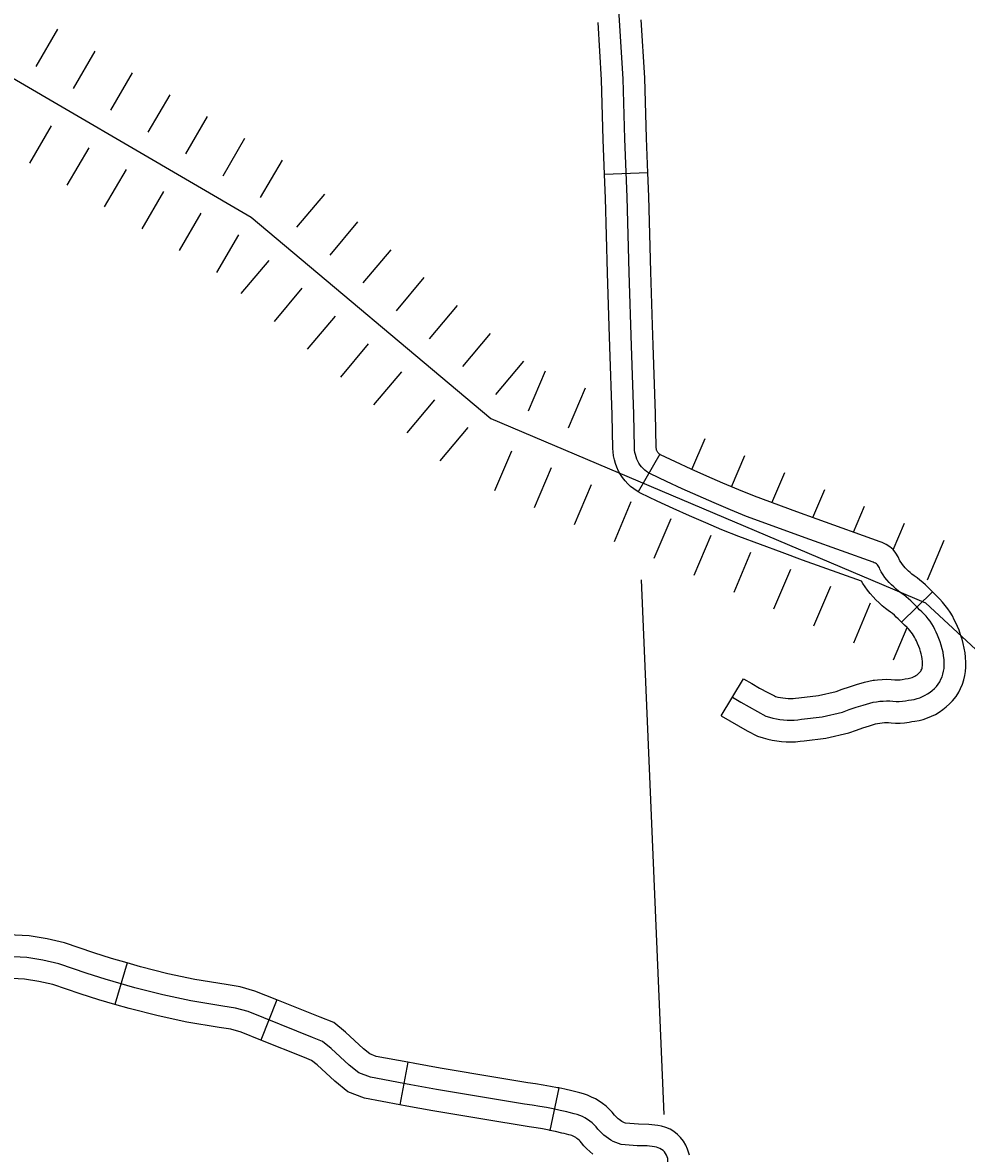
# Model space of a CAD drawing. Extents: x -19 to 366, y -4 to 359.
# Drawn here: x 162.694 to 163.312, y 180.299 to 181.04 of the extents above; entities that cross this region are included whole.
import ezdxf

# ---------------------------------------------------------------- set-up
doc = ezdxf.new("R2010")
doc.units = 0
for name, color, linetype in [('R_Axis', 7, 'Continuous'), ('R_Proposed Const Limits', 7, 'Continuous'), ('R_ROW Annot', 7, 'Continuous'), ('Sheet Fence', 7, 'Continuous'), ('T_Indications', 7, 'Continuous')]:
    doc.layers.add(name, color=color, linetype=linetype)

msp = doc.modelspace()

# ---------------------------------------------------------------- linework, layer by layer
at = {"layer": 'R_Axis'}
msp.add_lwpolyline([(163.09916, 180.67481), (163.11404, 180.32406)], dxfattribs=at)
at = {"layer": 'R_Proposed Const Limits'}
for p, q in [((162.70234, 181.0114), (162.71664, 181.03594)), ((162.70234, 181.0114), (162.71664, 181.03594)), ((162.72688, 180.99709), (162.74119, 181.02163)), ((162.75142, 180.98278), (162.76573, 181.00732)), ((162.77597, 180.96847), (162.79027, 180.99302)), ((162.77597, 180.96847), (162.79027, 180.99302)), ((162.80051, 180.95417), (162.81482, 180.97871)), ((162.69826, 180.948), (162.71257, 180.97255)), ((162.82505, 180.93986), (162.83936, 180.9644)), ((162.72281, 180.9337), (162.73711, 180.95824)), ((162.84959, 180.92555), (162.8639, 180.95009)), ((162.84959, 180.92555), (162.8639, 180.95009)), ((162.74735, 180.91939), (162.76166, 180.94393)), ((162.74735, 180.91939), (162.76166, 180.94393)), ((162.77189, 180.90508), (162.7862, 180.92962)), ((162.87345, 180.90606), (162.89173, 180.92781)), ((162.79644, 180.89077), (162.81074, 180.91532)), ((162.89521, 180.88779), (162.91348, 180.90954)), ((162.82098, 180.87646), (162.83529, 180.90101)), ((162.82098, 180.87646), (162.83529, 180.90101)), ((162.91696, 180.86952), (162.93523, 180.89127)), ((162.91696, 180.86952), (162.93523, 180.89127)), ((162.83691, 180.86255), (162.85518, 180.88431)), ((162.93872, 180.85125), (162.95699, 180.873)), ((162.85866, 180.84428), (162.87694, 180.86604)), ((162.88042, 180.82601), (162.89869, 180.84776)), ((162.88042, 180.82601), (162.89869, 180.84776)), ((162.96047, 180.83297), (162.97874, 180.85473)), ((162.98222, 180.8147), (163.00049, 180.83645)), ((162.98222, 180.8147), (163.00049, 180.83645)), ((162.90217, 180.80774), (162.92044, 180.82949)), ((163.00398, 180.79643), (163.02225, 180.81818)), ((162.92392, 180.78947), (162.9422, 180.81122)), ((163.02537, 180.78563), (163.03647, 180.81179)), ((163.05153, 180.77454), (163.06262, 180.80069)), ((163.05153, 180.77454), (163.06262, 180.80069)), ((162.94568, 180.77119), (162.96395, 180.79295)), ((162.94568, 180.77119), (162.96395, 180.79295)), ((162.96743, 180.75292), (162.9857, 180.77468)), ((163.13252, 180.74722), (163.14108, 180.76741)), ((163.00318, 180.73333), (163.01428, 180.75948)), ((163.15851, 180.73575), (163.16723, 180.75631)), ((163.02934, 180.72223), (163.04043, 180.74838)), ((163.02934, 180.72223), (163.04043, 180.74838)), ((163.18497, 180.72537), (163.19339, 180.74522)), ((163.05549, 180.71114), (163.06659, 180.73729)), ((163.21167, 180.71558), (163.21954, 180.73412)), ((163.08164, 180.70004), (163.09274, 180.72619)), ((163.23845, 180.70596), (163.24569, 180.72303)), ((163.1078, 180.68895), (163.11889, 180.7151)), ((163.1078, 180.68895), (163.11889, 180.7151)), ((163.26445, 180.69449), (163.27185, 180.71193)), ((163.13395, 180.67785), (163.14504, 180.704)), ((163.2869, 180.67468), (163.298, 180.70084)), ((163.2869, 180.67468), (163.298, 180.70084)), ((163.1601, 180.66676), (163.1712, 180.69291)), ((163.18626, 180.65566), (163.19735, 180.68181)), ((163.18626, 180.65566), (163.19735, 180.68181)), ((163.21241, 180.64457), (163.2235, 180.67072)), ((163.23856, 180.63347), (163.24966, 180.65962)), ((163.26471, 180.62238), (163.27367, 180.64348))]:
    msp.add_line(p, q, dxfattribs=at)
msp.add_lwpolyline([(162.64627, 181.02764), (162.84354, 180.91264), (163.0006, 180.78071), (163.28572, 180.65976), (163.65376, 180.31839), (163.6797, 180.21477)], dxfattribs=at)
at = {"layer": 'R_ROW Annot'}
for p, q in [((162.76214, 180.42347), (162.75412, 180.39621)), ((162.8603, 180.3993), (162.84971, 180.37294)), ((162.94622, 180.35833), (162.94102, 180.3304)), ((163.04511, 180.34147), (163.03927, 180.31367))]:
    msp.add_line(p, q, dxfattribs=at)
for points in [[(162.76214, 180.42347), (162.7519, 180.42648), (162.74022, 180.43014), (162.72113, 180.43668), (162.70959, 180.4392), (162.69793, 180.44118), (162.67478, 180.44233), (162.67207, 180.44244), (162.66968, 180.44262), (162.6673, 180.44288), (162.665, 180.44321), (162.66336, 180.44352)], [(163.06697, 180.31862), (163.0655, 180.31979), (163.06392, 180.32086), (163.06231, 180.32183), (163.06062, 180.32269), (163.0589, 180.32344), (163.05713, 180.32407), (163.05531, 180.32458), (163.05207, 180.32537), (163.05042, 180.32576), (163.04601, 180.32677), (163.04158, 180.3277), (163.03715, 180.32856), (163.03269, 180.32934), (163.02772, 180.33012), (163.02273, 180.33081), (163.00293, 180.33411), (162.96497, 180.34041), (162.9482, 180.34351), (162.9216, 180.34847), (162.91398, 180.35135), (162.90772, 180.35653), (162.89596, 180.36743), (162.89033, 180.37201), (162.88357, 180.37465), (162.84138, 180.39159), (162.83319, 180.39387), (162.82479, 180.39521), (162.80385, 180.39857), (162.78559, 180.40257), (162.76708, 180.40721), (162.74777, 180.41289), (162.7358, 180.41664), (162.7173, 180.42298), (162.70688, 180.42526), (162.69639, 180.42703), (162.67414, 180.42814)], [(162.8603, 180.3993), (162.84595, 180.40507), (162.83622, 180.40777), (162.82703, 180.40924), (162.8065, 180.41253), (162.78884, 180.4164), (162.77081, 180.42091), (162.76214, 180.42347)], [(162.75412, 180.39621), (162.74364, 180.3993), (162.73137, 180.40314), (162.71347, 180.40928), (162.70418, 180.41131), (162.69484, 180.41289), (162.6735, 180.41395), (162.67042, 180.41408), (162.66707, 180.41433), (162.66375, 180.41469), (162.66034, 180.41518), (162.65807, 180.41561)], [(162.84971, 180.37294), (162.83682, 180.37812), (162.83016, 180.37997), (162.82255, 180.38118), (162.8012, 180.38461), (162.78235, 180.38874), (162.76335, 180.3935), (162.75412, 180.39621)], [(162.94622, 180.35833), (162.92544, 180.36221), (162.92121, 180.3638), (162.91708, 180.36722), (162.90527, 180.37816), (162.89756, 180.38443), (162.8888, 180.38785), (162.8603, 180.3993)], [(162.94102, 180.3304), (162.91776, 180.33474), (162.90675, 180.3389), (162.89836, 180.34584), (162.88664, 180.3567), (162.88309, 180.35959), (162.87834, 180.36144), (162.84971, 180.37294)], [(163.04511, 180.34147), (163.04439, 180.34162), (163.03973, 180.34252), (163.03502, 180.34336), (163.0298, 180.34417), (163.02488, 180.34486), (163.00526, 180.34812), (162.96742, 180.3544), (162.95079, 180.35748), (162.94622, 180.35833)], [(163.13086, 180.29747), (163.12964, 180.3014), (163.12846, 180.30402), (163.12696, 180.30657), (163.12508, 180.30898), (163.12299, 180.31106), (163.12066, 180.31289), (163.11811, 180.31442), (163.11538, 180.31564), (163.11251, 180.31651), (163.11005, 180.31695), (163.10425, 180.31762), (163.09737, 180.31781), (163.0889, 180.31842), (163.08822, 180.31869), (163.08733, 180.31911), (163.08649, 180.31957), (163.08559, 180.32014), (163.08477, 180.32072), (163.08404, 180.32131), (163.08328, 180.32201), (163.08259, 180.32272), (163.08174, 180.32372), (163.08024, 180.32551), (163.07826, 180.32755), (163.07619, 180.32944), (163.07392, 180.33124), (163.07159, 180.33283), (163.06919, 180.33427), (163.06667, 180.33555), (163.06411, 180.33666), (163.06144, 180.33761), (163.05891, 180.33832), (163.05539, 180.33918), (163.05365, 180.33959), (163.04905, 180.34064), (163.04511, 180.34147)], [(163.03927, 180.31367), (163.03877, 180.31377), (163.03456, 180.31459), (163.03037, 180.31533), (163.02565, 180.31606), (163.02058, 180.31677), (163.0006, 180.3201), (162.96251, 180.32642), (162.94561, 180.32955), (162.94102, 180.3304)], [(163.06758, 180.29807), (163.06545, 180.29982), (163.06348, 180.30162), (163.06159, 180.30357), (163.06003, 180.30538), (163.05912, 180.30648), (163.05847, 180.30715), (163.05776, 180.3078), (163.05707, 180.30834), (163.05626, 180.3089), (163.05542, 180.3094), (163.05458, 180.30983), (163.05369, 180.31021), (163.05281, 180.31053), (163.05171, 180.31084), (163.04874, 180.31156), (163.04719, 180.31193), (163.04297, 180.31289), (163.03927, 180.31367)], [(163.08604, 180.30438), (163.08429, 180.30497), (163.08256, 180.30565), (163.08088, 180.30644), (163.07927, 180.30733), (163.0777, 180.30832), (163.07618, 180.30939), (163.07475, 180.31056), (163.07338, 180.31181), (163.07209, 180.31314), (163.07088, 180.31455), (163.06968, 180.31599), (163.06836, 180.31735), (163.06697, 180.31862)], [(163.11646, 180.26661), (163.11668, 180.27433), (163.11675, 180.28223), (163.11682, 180.28855), (163.11669, 180.29518), (163.11633, 180.29637), (163.11582, 180.2975), (163.1152, 180.29856), (163.11443, 180.29953), (163.11356, 180.30041), (163.11259, 180.30117), (163.11152, 180.30181), (163.1104, 180.30231), (163.1092, 180.30267), (163.10799, 180.30289), (163.10323, 180.30344), (163.09667, 180.30362), (163.08604, 180.30438)]]:
    msp.add_lwpolyline(points, dxfattribs=at)
at = {"layer": 'Sheet Fence'}
for points in [[(168.79024, 2.24423), (168.56072, 10.86154), (168.3304, 19.47898), (168.09927, 28.09654), (167.86734, 36.71424), (167.63461, 45.33207), (167.40109, 53.95003), (167.16676, 62.56812), (166.93164, 71.18634), (166.69573, 79.80469), (166.45902, 88.42317), (166.22151, 97.04178), (165.98322, 105.66053), (165.74413, 114.27941), (165.50426, 122.89842), (165.26359, 131.51756), (165.02214, 140.13684), (164.7799, 148.75625), (164.53687, 157.3758), (164.29307, 165.99547), (164.04847, 174.61528), (163.8031, 183.23523), (163.55694, 191.85531), (163.31001, 200.47553), (163.06229, 209.09588), (162.8138, 217.71636), (162.56453, 226.33698), (162.31449, 234.95774), (162.06367, 243.57863), (161.81208, 252.19966), (161.55972, 260.82082), (161.30659, 269.44212), (161.05269, 278.06356), (160.79802, 286.68514), (160.54258, 295.30685), (160.28638, 303.9287), (160.02941, 312.55068), (159.77168, 321.1728), (159.51318, 329.79507), (159.25393, 338.41747), (158.99391, 347.04)], [(0, 180.89994), (7.12284, 180.90436), (14.24566, 180.9176), (21.36847, 180.93968), (28.49124, 180.97058), (35.61397, 181.01031), (42.73664, 181.05888), (49.85925, 181.11627), (56.98178, 181.18249), (64.10422, 181.25754), (71.22656, 181.34142), (78.3488, 181.43413), (85.47091, 181.53567), (92.5929, 181.64603), (99.71474, 181.76523), (106.83643, 181.89325), (113.95795, 182.0301), (121.0793, 182.17578), (128.20046, 182.33029), (135.32143, 182.49362), (142.44218, 182.66579), (149.56272, 182.84677), (156.68303, 183.03659), (163.8031, 183.23523), (170.92291, 183.4427), (178.04247, 183.65899), (185.16175, 183.88411), (192.28074, 184.11805), (199.39944, 184.36082), (206.51784, 184.61242), (213.63591, 184.87283), (220.75366, 185.14207), (227.87107, 185.42014), (234.98813, 185.70702), (242.10483, 186.00273), (249.22115, 186.30726), (256.33709, 186.62061), (263.45264, 186.94279), (270.56779, 187.27378), (277.68251, 187.61359), (284.79682, 187.96222), (291.91068, 188.31967), (299.02409, 188.68594), (306.13705, 189.06103), (313.24954, 189.44494), (320.36154, 189.83766), (327.47305, 190.23919), (334.58406, 190.64954), (341.69455, 191.06871)], [(0, 172.2839), (7.1335, 172.2883), (14.26699, 172.30153), (21.40046, 172.32356), (28.53389, 172.35442), (35.66729, 172.39408), (42.80062, 172.44256), (49.9339, 172.49986), (57.06709, 172.56597), (64.2002, 172.6409), (71.33321, 172.72464), (78.46611, 172.81719), (85.59889, 172.91856), (92.73155, 173.02874), (99.86406, 173.14774), (106.99641, 173.27555), (114.12861, 173.41217), (121.26063, 173.5576), (128.39246, 173.71185), (135.5241, 173.87492), (142.65553, 174.04679), (149.78674, 174.22748), (156.91773, 174.41697), (164.04847, 174.61528), (171.17897, 174.82241), (178.3092, 175.03834), (185.43916, 175.26308), (192.56884, 175.49664), (199.69822, 175.739), (206.8273, 175.99017), (213.95607, 176.25015), (221.0845, 176.51895), (228.2126, 176.79655), (235.34035, 177.08295), (242.46774, 177.37817), (249.59476, 177.68219), (256.7214, 177.99502), (263.84765, 178.31666), (270.97349, 178.6471), (278.09893, 178.98634), (285.22393, 179.33439), (292.3485, 179.69125), (299.47263, 180.05691), (306.59629, 180.43137), (313.71949, 180.81463), (320.84221, 181.2067), (327.96444, 181.60757), (335.08617, 182.01724), (342.20739, 182.4357)]]:
    msp.add_spline(points, degree=3, dxfattribs=at)
at = {"layer": 'T_Indications'}
for p, q in [((163.10357, 180.94184), (163.07518, 180.94075)), ((163.11147, 180.75711), (163.09732, 180.73247)), ((163.2903, 180.66686), (163.27, 180.64699)), ((163.15177, 180.58557), (163.16639, 180.60993))]:
    msp.add_line(p, q, dxfattribs=at)
for points in [[(163.26434, 180.59509), (163.2664, 180.59498), (163.26846, 180.595), (163.27051, 180.59515), (163.27257, 180.59542), (163.27459, 180.59582), (163.27648, 180.59604), (163.27834, 180.59639), (163.28017, 180.59687), (163.28198, 180.59748), (163.28373, 180.5982), (163.28544, 180.59905), (163.28707, 180.60001), (163.28862, 180.60109), (163.29012, 180.60227), (163.29153, 180.60355), (163.29284, 180.60492), (163.29405, 180.60638), (163.29498, 180.60795), (163.2958, 180.60958), (163.29651, 180.61126), (163.29708, 180.613), (163.2975, 180.61477), (163.2978, 180.61657), (163.29796, 180.61826), (163.298, 180.62022), (163.29781, 180.62258), (163.29753, 180.62494), (163.29715, 180.62728), (163.29663, 180.6296), (163.29602, 180.63189), (163.29529, 180.63415), (163.29446, 180.63637), (163.29352, 180.63854), (163.29273, 180.64045), (163.29185, 180.64231), (163.29089, 180.64413), (163.28982, 180.6459), (163.28868, 180.64761), (163.28745, 180.64926), (163.28615, 180.65085), (163.28477, 180.65237), (163.28331, 180.65382), (163.2818, 180.65519), (163.28041, 180.65666), (163.27899, 180.65811), (163.27755, 180.65952), (163.27607, 180.66091), (163.27453, 180.66226), (163.27298, 180.66358), (163.2714, 180.66485), (163.26978, 180.66609), (163.26806, 180.66734), (163.26641, 180.66868), (163.2648, 180.67009), (163.26327, 180.67157), (163.2618, 180.67312), (163.2604, 180.67473), (163.2591, 180.67641), (163.25786, 180.67815), (163.25669, 180.67994), (163.25562, 180.68178), (163.25541, 180.68258), (163.25508, 180.68333), (163.25465, 180.68403), (163.25414, 180.68466), (163.25351, 180.68521), (163.25283, 180.68567), (163.25208, 180.68602), (163.25132, 180.68627), (163.20976, 180.70115), (163.16832, 180.71635), (163.1577, 180.72072), (163.14714, 180.72521), (163.13661, 180.7298), (163.12614, 180.73451), (163.11572, 180.73932), (163.10534, 180.74425), (163.10404, 180.74499), (163.10279, 180.74584), (163.10162, 180.74678), (163.10053, 180.74781), (163.0995, 180.74892), (163.09856, 180.75011), (163.09774, 180.75136), (163.09699, 180.75268), (163.09636, 180.75404), (163.09585, 180.75545), (163.09542, 180.7569), (163.09512, 180.75838), (163.09493, 180.75987), (163.09486, 180.76138), (163.09432, 180.78348), (163.09288, 180.82819), (163.09125, 180.87649), (163.08997, 180.9257), (163.0885, 180.96414), (163.08747, 181.00343), (163.08461, 181.0486)], [(163.10357, 180.94184), (163.1027, 180.9646), (163.10166, 181.00406), (163.09926, 181.04209)], [(163.07518, 180.94075), (163.0743, 180.96369), (163.07328, 181.00279), (163.0709, 181.04029)], [(163.07824, 180.84087), (163.07705, 180.87607), (163.07578, 180.92524), (163.07518, 180.94075)], [(163.10663, 180.84182), (163.10545, 180.87692), (163.10417, 180.92615), (163.10357, 180.94184)], [(163.09732, 180.73247), (163.09652, 180.73293), (163.09433, 180.73441), (163.09229, 180.73606), (163.09044, 180.73779), (163.08869, 180.73969), (163.08702, 180.74181), (163.08562, 180.74395), (163.08436, 180.74616), (163.08322, 180.74861), (163.08234, 180.75102), (163.08163, 180.75348), (163.08109, 180.75606), (163.08077, 180.75867), (163.08067, 180.76088), (163.08013, 180.78308), (163.07868, 180.82772), (163.07824, 180.84087)], [(163.11157, 180.75705), (163.11124, 180.75727), (163.11095, 180.75751), (163.11061, 180.75783), (163.11031, 180.75815), (163.11011, 180.75841), (163.10987, 180.75877), (163.10963, 180.75919), (163.1095, 180.75947), (163.10935, 180.75988), (163.10922, 180.76033), (163.10915, 180.76069), (163.1091, 180.76108), (163.10906, 180.76188), (163.10852, 180.78389), (163.10707, 180.82866), (163.10663, 180.84182)], [(163.20139, 180.71935), (163.17347, 180.72959), (163.16318, 180.73383), (163.15276, 180.73826), (163.14236, 180.74279), (163.13203, 180.74744), (163.12174, 180.75219), (163.11194, 180.75684), (163.11147, 180.75711)], [(163.19161, 180.69268), (163.16317, 180.70311), (163.15221, 180.70762), (163.14152, 180.71216), (163.13086, 180.71682), (163.12025, 180.72159), (163.1097, 180.72646), (163.09875, 180.73165), (163.09732, 180.73247)], [(163.2903, 180.66686), (163.28905, 180.66814), (163.28738, 180.66978), (163.28561, 180.67143), (163.28382, 180.67301), (163.28203, 180.67453), (163.28017, 180.67603), (163.27827, 180.67747), (163.27672, 180.67861), (163.27557, 180.67954), (163.27443, 180.68054), (163.27336, 180.68157), (163.27233, 180.68265), (163.27139, 180.68375), (163.27049, 180.6849), (163.2696, 180.68614), (163.26884, 180.68732), (163.26771, 180.68989), (163.26629, 180.69223), (163.26438, 180.69458), (163.26218, 180.69649), (163.2599, 180.69803), (163.25734, 180.69925), (163.25589, 180.69972), (163.2146, 180.7145), (163.20139, 180.71935)], [(163.27, 180.64699), (163.26893, 180.64808), (163.26772, 180.64927), (163.26652, 180.65039), (163.26525, 180.65151), (163.26393, 180.65263), (163.26263, 180.65367), (163.26128, 180.6547), (163.2594, 180.65608), (163.25725, 180.65782), (163.25518, 180.65964), (163.25318, 180.66157), (163.25127, 180.66358), (163.24942, 180.66572), (163.2477, 180.66793), (163.24612, 180.67015), (163.2446, 180.67249), (163.24379, 180.67388), (163.20492, 180.68779), (163.19161, 180.69268)], [(163.2558, 180.58082), (163.25718, 180.581), (163.25867, 180.58111), (163.26019, 180.58116), (163.26135, 180.58114), (163.26315, 180.58093), (163.2661, 180.58077), (163.26902, 180.5808), (163.27195, 180.58101), (163.27487, 180.5814), (163.27679, 180.58177), (163.27864, 180.58199), (163.28146, 180.58252), (163.28423, 180.58325), (163.28696, 180.58416), (163.28962, 180.58527), (163.29223, 180.58656), (163.29473, 180.58804), (163.29705, 180.58965), (163.2993, 180.59142), (163.30147, 180.59338), (163.30346, 180.59548), (163.3057, 180.59818), (163.30743, 180.60111), (163.3087, 180.60361), (163.30984, 180.60631), (163.31076, 180.60916), (163.31143, 180.61196), (163.31189, 180.61471), (163.31215, 180.61744), (163.31221, 180.62065), (163.31195, 180.624), (163.31159, 180.62692), (163.3111, 180.62997), (163.31043, 180.63299), (163.30964, 180.63592), (163.30871, 180.63881), (163.30765, 180.64167), (163.3066, 180.64409), (163.30572, 180.64622), (163.30456, 180.64865), (163.30327, 180.65112), (163.30181, 180.65352), (163.30029, 180.65581), (163.29863, 180.65802), (163.29692, 180.66012), (163.29505, 180.66219), (163.29308, 180.66413), (163.29174, 180.66535), (163.29064, 180.66652), (163.2903, 180.66686)], [(163.25222, 180.609), (163.25429, 180.60927), (163.25715, 180.60949), (163.26003, 180.60957), (163.26323, 180.60951), (163.26552, 180.60925), (163.2667, 180.60919), (163.26789, 180.6092), (163.26908, 180.60928), (163.27026, 180.60944), (163.27239, 180.60986), (163.27432, 180.61009), (163.27522, 180.61026), (163.27611, 180.61049), (163.27699, 180.61079), (163.27784, 180.61114), (163.27865, 180.61154), (163.27941, 180.61199), (163.28019, 180.61253), (163.28095, 180.61312), (163.2816, 180.61371), (163.28222, 180.61437), (163.2824, 180.61459), (163.28252, 180.61479), (163.2829, 180.61554), (163.28319, 180.61621), (163.28339, 180.61684), (163.28357, 180.61759), (163.28371, 180.61844), (163.28377, 180.61908), (163.28378, 180.61978), (163.28367, 180.62117), (163.28346, 180.62296), (163.28319, 180.6246), (163.28283, 180.62621), (163.28239, 180.62787), (163.28186, 180.62949), (163.28128, 180.63107), (163.28044, 180.63299), (163.27975, 180.63468), (163.27913, 180.63597), (163.27851, 180.63715), (163.27783, 180.63828), (163.27707, 180.63942), (163.27626, 180.64051), (163.27537, 180.64159), (163.2745, 180.64256), (163.27354, 180.64351), (163.27186, 180.64503), (163.27018, 180.64681), (163.27, 180.64699)], [(163.16639, 180.60993), (163.17167, 180.60676), (163.1769, 180.60377), (163.18216, 180.60088), (163.18654, 180.5986), (163.18732, 180.59835), (163.18893, 180.59792), (163.19055, 180.59756), (163.19221, 180.59729), (163.19385, 180.5971), (163.1955, 180.59698), (163.19718, 180.59695), (163.19884, 180.597), (163.20051, 180.59713), (163.20259, 180.5974), (163.21546, 180.59886), (163.22714, 180.60164), (163.23095, 180.60304), (163.23573, 180.60468), (163.24051, 180.60621), (163.24567, 180.60774), (163.2486, 180.6084), (163.25141, 180.6089), (163.25223, 180.609)], [(163.15908, 180.59775), (163.16448, 180.59451), (163.16995, 180.59138), (163.17547, 180.58836), (163.18105, 180.58545), (163.18329, 180.58473), (163.18556, 180.58411), (163.18787, 180.58361), (163.19021, 180.58322), (163.19254, 180.58295), (163.19489, 180.58279), (163.19725, 180.58274), (163.1996, 180.58281), (163.20196, 180.58299), (163.2043, 180.58329), (163.21791, 180.58484), (163.23125, 180.58802), (163.2357, 180.58965), (163.2402, 180.59119), (163.2447, 180.59264), (163.24926, 180.59399), (163.2514, 180.59447), (163.25354, 180.59485), (163.25574, 180.59513), (163.25791, 180.5953), (163.26011, 180.59536), (163.26229, 180.59532), (163.26434, 180.59509)], [(163.15177, 180.58557), (163.1573, 180.58225), (163.16301, 180.57898), (163.16877, 180.57583), (163.17555, 180.57229), (163.17927, 180.5711), (163.1822, 180.57031), (163.1852, 180.56965), (163.18821, 180.56915), (163.19122, 180.5688), (163.19427, 180.56859), (163.19733, 180.56853), (163.20036, 180.56862), (163.20341, 180.56886), (163.206, 180.56919), (163.22037, 180.57082), (163.23536, 180.57439), (163.24045, 180.57626), (163.24467, 180.57771), (163.24889, 180.57906), (163.25285, 180.58024), (163.2542, 180.58054), (163.25568, 180.5808), (163.2558, 180.58082)]]:
    msp.add_lwpolyline(points, dxfattribs=at)

doc.saveas('drawing.dxf')
